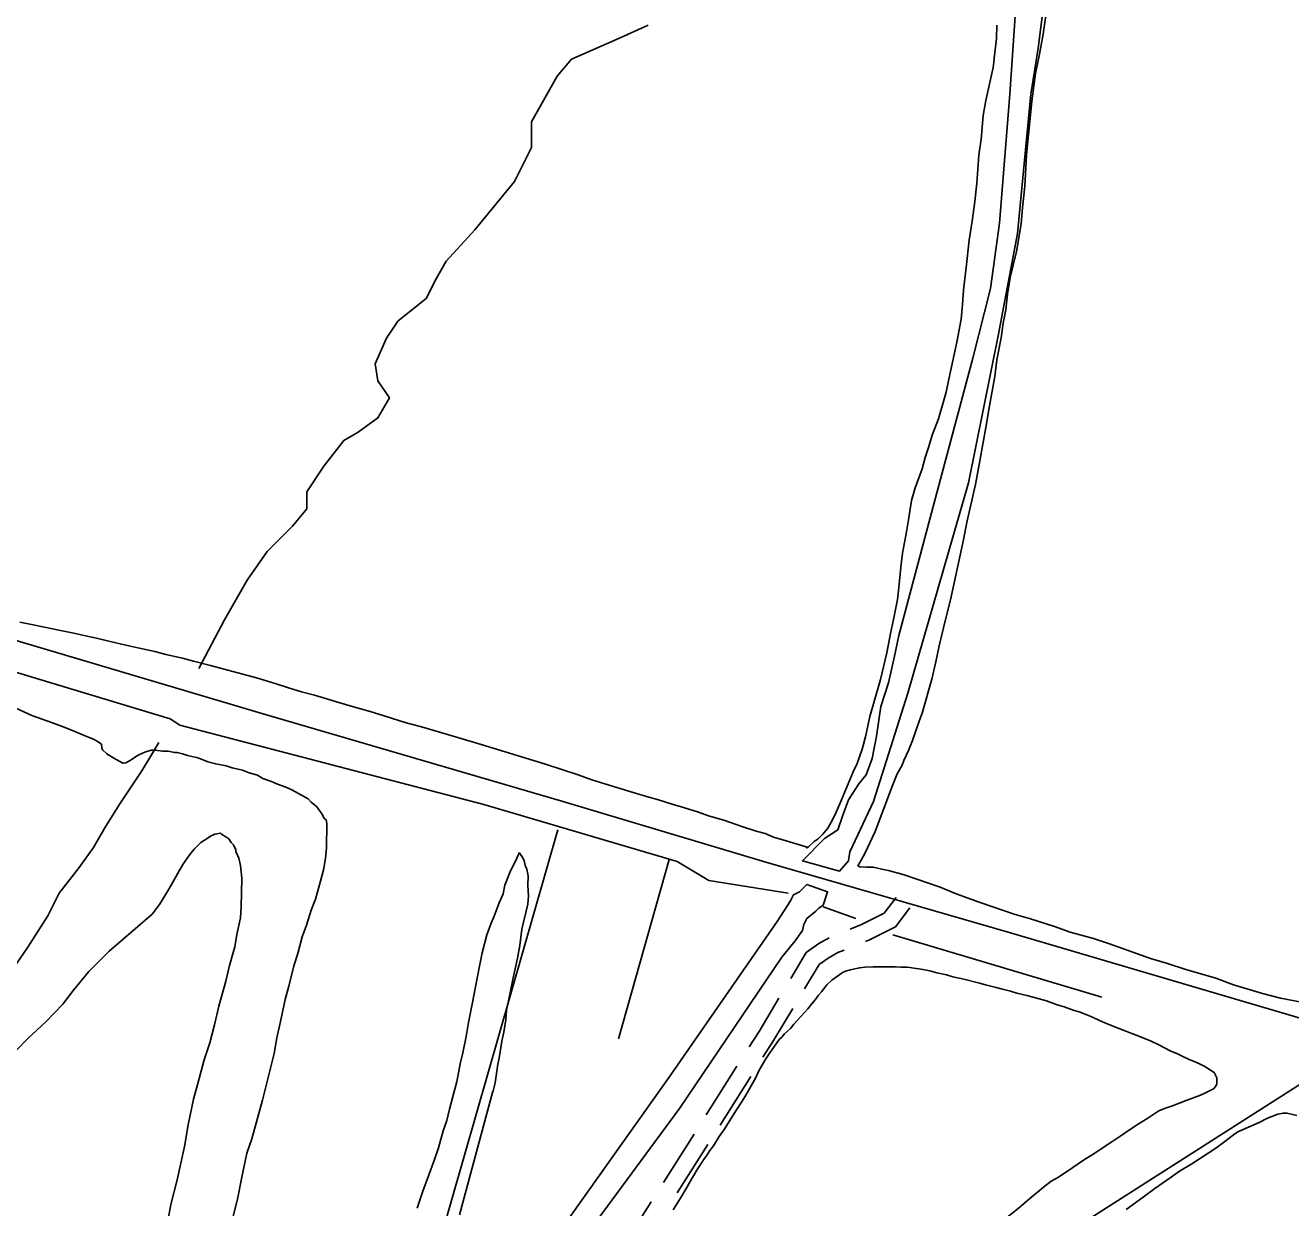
# Model space of a CAD drawing. Extents: x 3355677 to 3393573, y 612928 to 638357.
# Drawn here: x 3366468 to 3368677, y 633662 to 635726 of the extents above; entities that cross this region are included whole.
import ezdxf

# ---------------------------------------------------------------- set-up
doc = ezdxf.new("R2010")
doc.units = 0
for name, color, linetype in [('V-ROAD-CNTR', 7, 'Continuous'), ('V-SITE-VEGE', 7, 'Continuous'), ('V-TOPO-SHOR', 7, 'Continuous'), ('V-UTIL-LINE', 7, 'Continuous')]:
    doc.layers.add(name, color=color, linetype=linetype)

msp = doc.modelspace()

# ---------------------------------------------------------------- linework, layer by layer
at = {"layer": 'V-ROAD-CNTR'}
for p, q in [((3367710.3, 633909.1), (3367656.8, 633824.6)), ((3367734.3, 633891), (3367680.9, 633806.5)), ((3367635.5, 633790.8), (3367582, 633706.3)), ((3367659.5, 633772.7), (3367606.1, 633688.2))]:
    msp.add_line(p, q, dxfattribs=at)
for points in [[(3372689.3, 632825.7), (3372172.1, 632979.2), (3371663, 633127.9), (3371281.4, 633235.3), (3370843.5, 633369), (3370214.4, 633552.7), (3370031.1, 633601.7), (3369354.2, 633802.1), (3368798.3, 633962.4), (3368183.6, 634143), (3367760.5, 634265.5), (3367404.6, 634371.9), (3366885, 634523.8), (3366404.2, 634666.2), (3365988.3, 634788.7)], [(3367988.2, 634203.7), (3367967.5, 634176.4), (3367928, 634156.6), (3367908.2, 634148.3)], [(3368012.2, 634185.6), (3367987.2, 634152.7), (3367940.5, 634129.3), (3367934.6, 634126.8)], [(3367871.1, 634133.4), (3367853.3, 634123.2), (3367831.3, 634107.5), (3367804.3, 634062.5)], [(3367897.5, 634111.8), (3367886.7, 634107.7), (3367869.5, 634097.9), (3367853.8, 634086.7), (3367828.4, 634044.4)], [(3367783.7, 634028.2), (3367748.8, 633970.1), (3367731.6, 633942.9)], [(3367807.8, 634010.1), (3367774.4, 633954.3), (3367755.7, 633924.8)], [(3367560.6, 633672.5), (3367517.7, 633604.6), (3367507.5, 633587.8)]]:
    msp.add_lwpolyline(points, dxfattribs=at)
at = {"layer": 'V-SITE-VEGE'}
for p, q in [((3368245.1, 635710.6), (3368252.2, 635759.6)), ((3368164.1, 635726.5), (3368163.3, 635703.2)), ((3368238.7, 635675.4), (3368245.1, 635710.6)), ((3368163.3, 635703.2), (3368159.4, 635668.8)), ((3368159.4, 635666.4), (3368157.8, 635652.7)), ((3368159.4, 635668.8), (3368159.4, 635666.4)), ((3368231.6, 635641.7), (3368238.7, 635675.4)), ((3368157.8, 635652.7), (3368145.1, 635595)), ((3368225.3, 635593.6), (3368231.6, 635641.7)), ((3368145.1, 635595), (3368140.4, 635568.5)), ((3368222.2, 635563.9), (3368225.3, 635593.6)), ((3368140.4, 635568.5), (3368136.5, 635527.6)), ((3368215.9, 635499.7), (3368222.2, 635563.9)), ((3368136.5, 635527.6), (3368132.5, 635499.6)), ((3368132.5, 635499.6), (3368129.4, 635450.6)), ((3368214.4, 635466.9), (3368215.9, 635499.7)), ((3368212.8, 635445.2), (3368214.4, 635466.9)), ((3368129.4, 635450.6), (3368125.5, 635418.6)), ((3368208.9, 635407.5), (3368212.8, 635445.2)), ((3368125.5, 635418.6), (3368120.8, 635384.1)), ((3368206.6, 635379.5), (3368208.9, 635407.5)), ((3368120.8, 635384.1), (3368116, 635351.2)), ((3368198.7, 635331.4), (3368206.6, 635379.5)), ((3368116, 635351.2), (3368110.6, 635303.1)), ((3368187.5, 635285.6), (3368198.7, 635331.4)), ((3368110.6, 635303.1), (3368105.8, 635263.8)), ((3368182.8, 635256.8), (3368187.5, 635285.6)), ((3368105.8, 635263.8), (3368104.3, 635239)), ((3368179.7, 635229.5), (3368182.8, 635256.8)), ((3368104.3, 635239), (3368101.9, 635213.3)), ((3368174.9, 635206.2), (3368179.7, 635229.5)), ((3368101.9, 635213.3), (3368094, 635173.2)), ((3368171.8, 635180.6), (3368174.9, 635206.2)), ((3368163.8, 635142.1), (3368171.8, 635180.6)), ((3368094, 635173.2), (3368080.5, 635108.2)), ((3368160.7, 635113.2), (3368163.8, 635142.1)), ((3368151.2, 635061.9), (3368160.7, 635113.2)), ((3368080.5, 635108.2), (3368075.8, 635085.8)), ((3368075.8, 635085.8), (3368062.3, 635039.2)), ((3368144.9, 635024.2), (3368151.2, 635061.9)), ((3368062.3, 635039.2), (3368051.1, 635010.4)), ((3368134.6, 634965.7), (3368144.9, 635024.2)), ((3368051.1, 635010.4), (3368045.5, 634991.1)), ((3368045.5, 634991.1), (3368039.2, 634971.9)), ((3368039.2, 634971.9), (3368033.6, 634951.8)), ((3368126.7, 634924.8), (3368134.6, 634965.7)), ((3368033.6, 634951.8), (3368021.7, 634918.9)), ((3368021.7, 634918.9), (3368015.3, 634896.4)), ((3368112.4, 634861.4), (3368126.7, 634924.8)), ((3368015.3, 634896.4), (3368009.8, 634862.8)), ((3368009.8, 634862.8), (3368006.6, 634841.9)), ((3368104.5, 634822.9), (3368112.4, 634861.4)), ((3368006.6, 634841.9), (3367999.5, 634805)), ((3367999.5, 634805), (3367996.3, 634780.2)), ((3368083, 634723.4), (3368104.5, 634822.9)), ((3367996.3, 634780.2), (3367993.2, 634744.9)), ((3367993.2, 634744.9), (3367990.9, 634724)), ((3367990.9, 634724), (3367983.7, 634688.7)), ((3368074.3, 634689), (3368083, 634723.4)), ((3366475.5, 634680.7), (3366458, 634684.5)), ((3366503.9, 634674.9), (3366475.5, 634680.7)), ((3366523.5, 634671.1), (3366503.9, 634674.9)), ((3366552.4, 634665.3), (3366523.5, 634671.1)), ((3367983.7, 634688.7), (3367978.2, 634664.7)), ((3368063.2, 634643.2), (3368074.3, 634689)), ((3366572.6, 634660.5), (3366552.4, 634665.3)), ((3366592.2, 634656.2), (3366572.6, 634660.5)), ((3366613.4, 634651.4), (3366592.2, 634656.2)), ((3366643.3, 634644), (3366613.4, 634651.4)), ((3367978.2, 634664.7), (3367971.8, 634631)), ((3366663.9, 634639.7), (3366643.3, 634644)), ((3366693.9, 634632.8), (3366663.9, 634639.7)), ((3366713, 634628), (3366693.9, 634632.8)), ((3366741.9, 634621.7), (3366713, 634628)), ((3367971.8, 634631), (3367960.7, 634584.5)), ((3368057.6, 634615.2), (3368063.2, 634643.2)), ((3366761.5, 634616.4), (3366741.9, 634621.7)), ((3366790.9, 634608.9), (3366761.5, 634616.4)), ((3366812.6, 634602.6), (3366790.9, 634608.9)), ((3368050.5, 634584.7), (3368057.6, 634615.2)), ((3366847.7, 634593.6), (3366812.6, 634602.6)), ((3366871.4, 634587.2), (3366847.7, 634593.6)), ((3366906, 634576.7), (3366871.4, 634587.2)), ((3367960.7, 634584.5), (3367949.6, 634546)), ((3368033.8, 634525.3), (3368050.5, 634584.7)), ((3366927.1, 634569.8), (3366906, 634576.7)), ((3366949.8, 634562.9), (3366927.1, 634569.8)), ((3366972.5, 634556.6), (3366949.8, 634562.9)), ((3367032.4, 634538.6), (3366972.5, 634556.6)), ((3367069.6, 634528.1), (3367032.4, 634538.6)), ((3367949.6, 634546), (3367942.4, 634519.5)), ((3367094.3, 634520.7), (3367069.6, 634528.1)), ((3367133, 634508.5), (3367094.3, 634520.7)), ((3367942.4, 634519.5), (3367934.5, 634484.2)), ((3368028.2, 634511.7), (3368033.8, 634525.3)), ((3367159.3, 634501.6), (3367133, 634508.5)), ((3367224.4, 634482.6), (3367159.3, 634501.6)), ((3368017.1, 634478), (3368028.2, 634511.7)), ((3367263.6, 634470.5), (3367224.4, 634482.6)), ((3367376, 634436.2), (3367263.6, 634470.5)), ((3367934.5, 634484.2), (3367928.9, 634462.6)), ((3368009.9, 634460.3), (3368017.1, 634478)), ((3367928.9, 634462.6), (3367920.2, 634437.7)), ((3368001.9, 634442.7), (3368009.9, 634460.3)), ((3367433.3, 634417.7), (3367376, 634436.2)), ((3367920.2, 634437.7), (3367913, 634423.2)), ((3367990, 634419.4), (3367998.7, 634434.7)), ((3367998.7, 634434.7), (3368001.9, 634442.7)), ((3367457, 634409.3), (3367433.3, 634417.7)), ((3367479.7, 634401.9), (3367457, 634409.3)), ((3367913, 634423.2), (3367904.2, 634402.4)), ((3367982, 634399.3), (3367990, 634419.4)), ((3367529.3, 634387.1), (3367479.7, 634401.9)), ((3367556.6, 634378.6), (3367529.3, 634387.1)), ((3367904.2, 634402.4), (3367889.9, 634367.1)), ((3367951.7, 634319.1), (3367982, 634399.3)), ((3367573.1, 634374.4), (3367556.6, 634378.6)), ((3367598.9, 634366), (3367573.1, 634374.4)), ((3367617, 634360.7), (3367598.9, 634366)), ((3367643.3, 634352.8), (3367617, 634360.7)), ((3367889.9, 634367.1), (3367883.5, 634352.6)), ((3367660.8, 634346.4), (3367643.3, 634352.8)), ((3367687.1, 634338.5), (3367660.8, 634346.4)), ((3367720.7, 634326.9), (3367687.1, 634338.5)), ((3367877.9, 634340.6), (3367869.1, 634324.5)), ((3367883.5, 634352.6), (3367877.9, 634340.6)), ((3367743.9, 634319.6), (3367720.7, 634326.9)), ((3367759.4, 634315.3), (3367743.9, 634319.6)), ((3367869.1, 634324.5), (3367860.3, 634314.1)), ((3367933.4, 634280.6), (3367951.7, 634319.1)), ((3367774.3, 634309), (3367759.4, 634315.3)), ((3367796.5, 634302.7), (3367774.3, 634309)), ((3367807.9, 634299), (3367796.5, 634302.7)), ((3367825.4, 634293.7), (3367807.9, 634299)), ((3367833.1, 634291.6), (3367825.4, 634293.7)), ((3367845.1, 634301.2), (3367835.5, 634292.4)), ((3367852.3, 634306.1), (3367845.1, 634301.2)), ((3367860.3, 634314.1), (3367852.3, 634306.1)), ((3367835.5, 634292.4), (3367831.5, 634290)), ((3367831.5, 634290), (3367833.1, 634291.6)), ((3367927, 634268.6), (3367933.4, 634280.6)), ((3367921.4, 634258.9), (3367927, 634268.6)), ((3367924.6, 634257.3), (3367921.4, 634258.9)), ((3367936.6, 634256.5), (3367924.6, 634257.3)), ((3367947.9, 634256.6), (3367936.6, 634256.5)), ((3367968.7, 634251.8), (3367947.9, 634256.6)), ((3367975.1, 634251), (3367968.7, 634251.8)), ((3368002.4, 634243.1), (3367975.1, 634251)), ((3368024.1, 634235.9), (3368002.4, 634243.1)), ((3368065, 634221.6), (3368024.1, 634235.9)), ((3368093.1, 634210.4), (3368065, 634221.6)), ((3368133.2, 634195.3), (3368093.1, 634210.4)), ((3368155.6, 634188.1), (3368133.2, 634195.3)), ((3368194.2, 634174.6), (3368155.6, 634188.1)), ((3368223, 634166.6), (3368194.2, 634174.6)), ((3368264.7, 634153.1), (3368223, 634166.6)), ((3368292, 634143.5), (3368264.7, 634153.1)), ((3368332.9, 634132.4), (3368292, 634143.5)), ((3368361, 634122.9), (3368332.9, 634132.4)), ((3368432.4, 634097.4), (3368361, 634122.9)), ((3368462.1, 634088.6), (3368432.4, 634097.4)), ((3368494.2, 634078.3), (3368462.1, 634088.6)), ((3368546.3, 634063.2), (3368494.2, 634078.3)), ((3368577.6, 634051.2), (3368546.3, 634063.2)), ((3368628.2, 634036.1), (3368577.6, 634051.2)), ((3368659.5, 634028.2), (3368628.2, 634036.1)), ((3368708.4, 634018.7), (3368659.5, 634028.2))]:
    msp.add_line(p, q, dxfattribs=at)
for points in [[(3366443.4, 634537.9), (3366479.3, 634521.5), (3366515.1, 634508.4), (3366534.1, 634501.8), (3366549.9, 634495.2), (3366573.1, 634485.4), (3366586.8, 634479.9), (3366595.2, 634475.6), (3366600.5, 634471.3), (3366601.5, 634464.9), (3366602.5, 634461.7), (3366609.8, 634454.2), (3366622.4, 634446.7), (3366638.2, 634438), (3366643.5, 634439), (3366651, 634443.1), (3366658.5, 634448.3), (3366665.9, 634452.5), (3366676.6, 634457.6), (3366687.2, 634460.7), (3366694.6, 634460.6), (3366707.3, 634459.4), (3366716.9, 634459.3)], [(3366716.9, 634459.3), (3366728.5, 634457), (3366732.7, 634456.9), (3366742.2, 634454.7), (3366750.7, 634451.4), (3366766.5, 634448), (3366770.8, 634446.9), (3366786.6, 634440.4), (3366800.3, 634437), (3366818.3, 634433.6), (3366828.8, 634430.3), (3366846.8, 634425.9), (3366858.4, 634421.5), (3366873.2, 634417.1), (3366882.6, 634411.6), (3366897.4, 634406.2), (3366907.9, 634401.8), (3366922.7, 634396.3), (3366933.2, 634391.9), (3366944.8, 634385.4), (3366961.6, 634375.7), (3366966.9, 634370.3), (3366976.3, 634362.8), (3366980.5, 634357.4), (3366986.7, 634347.8), (3366989.8, 634341.4), (3366993, 634339.3), (3366994, 634332.9), (3366993.4, 634290.5), (3366992.2, 634277.8), (3366992.1, 634272.5), (3366988.7, 634254.6), (3366983.2, 634232.4), (3366974.3, 634200.7), (3366966.6, 634181.7), (3366958.9, 634155.4), (3366951.2, 634135.3), (3366943.4, 634105.8), (3366936.8, 634084.6), (3366927.9, 634048.7), (3366921.3, 634025.5), (3366913.4, 633987.5), (3366906.7, 633958.9), (3366902.1, 633931.4), (3366882, 633850.1), (3366870.9, 633810), (3366863.1, 633782.5), (3366854.4, 633757.2), (3366845.3, 633712.8), (3366838.5, 633676.9), (3366823, 633617.8)], [(3366709.4, 633601.2), (3366721.9, 633667.8), (3366733, 633711.1), (3366745.4, 633769.2), (3366752.2, 633807.2), (3366761.2, 633851.6), (3366769, 633879.1), (3366780.1, 633920.3), (3366790, 633949.8), (3366797.8, 633981.5), (3366805.6, 634014.2), (3366817.8, 634057.5), (3366824.5, 634085), (3366833.4, 634117.7), (3366836.9, 634138.9), (3366843.6, 634168.4), (3366844.9, 634187.5), (3366845.5, 634237.3), (3366843.7, 634259.6), (3366840.6, 634272.3), (3366835.5, 634284), (3366835.5, 634287.2), (3366831.4, 634295.7), (3366827.2, 634300), (3366823, 634306.4), (3366817.8, 634309.7), (3366810.4, 634314), (3366808.3, 634316.2), (3366798.8, 634314.1), (3366792.4, 634311.1), (3366780.6, 634303.8), (3366774.2, 634299.6), (3366762.4, 634288.1), (3366754.9, 634278.7), (3366744.1, 634262.9), (3366736.5, 634250.3), (3366722.4, 634225), (3366714.9, 634212.4), (3366701.9, 634191.4), (3366689, 634174.6), (3366614, 634109.8), (3366595.8, 634092.1), (3366578.6, 634074.3)], [(3367151.9, 633661.4), (3367161.8, 633690.9), (3367181.6, 633744.7), (3367189.3, 633766.8), (3367197.1, 633796.4), (3367203.6, 633814.3), (3367208.1, 633834.4), (3367215.9, 633862.9), (3367221.4, 633881.9), (3367227.1, 633913.6), (3367231.6, 633932.7), (3367237.2, 633961.2), (3367241.8, 633985.5), (3367248.6, 634020.4), (3367253.1, 634044.7), (3367261, 634083.8), (3367265.5, 634107), (3367273.4, 634138.7), (3367281, 634158.8), (3367286.5, 634171.4), (3367295.2, 634194.6), (3367301.8, 634210.4), (3367305.2, 634225.2), (3367313.9, 634247.4), (3367325.9, 634272.6), (3367329.1, 634279), (3367329.2, 634281.1), (3367331.3, 634281), (3367332.3, 634278.9), (3367335.4, 634274.6), (3367338.5, 634268.2), (3367340.6, 634259.7), (3367343.6, 634253.3), (3367345.6, 634241.7), (3367345.4, 634224.7), (3367346.2, 634206.7), (3367345, 634191.9), (3367334.9, 634148.6), (3367331.4, 634120), (3367326.9, 634097.8), (3367319, 634060.8), (3367314.5, 634037.6), (3367307.7, 634006.9), (3367306.5, 633990), (3367303, 633968.8), (3367299.7, 633953), (3367295.1, 633923.4), (3367292.8, 633912.8), (3367288.2, 633880), (3367284.8, 633866.3), (3367283.7, 633863.1), (3367226, 633649.8)], [(3366578.6, 634074.3), (3366551.7, 634041.8), (3366533.4, 634017.6), (3366504.4, 633987.2), (3366487.3, 633971.6), (3366473.3, 633959), (3366452.9, 633938.1)], [(3367599.2, 633658.3), (3367612.3, 633680), (3367623.3, 633698.5), (3367630.7, 633712.2), (3367642.2, 633730.7), (3367648, 633739.7), (3367653.3, 633747.6), (3367657, 633752.9), (3367662.7, 633761.9), (3367669.1, 633770.3), (3367679, 633786.7), (3367688, 633798.9), (3367709.5, 633833.2), (3367719.5, 633848), (3367725.8, 633858.6), (3367742.6, 633888.1), (3367748.9, 633902.4), (3367761, 633922), (3367767.8, 633932.5), (3367784.1, 633955.8), (3367788.4, 633960), (3367793.6, 633965.8), (3367803.6, 633974.8), (3367809.9, 633982.7), (3367821, 633995.4), (3367828.9, 634003.3), (3367834.1, 634009.2), (3367840.4, 634017.6), (3367846.8, 634025), (3367852.5, 634033.5), (3367857.8, 634039.3), (3367867.3, 634051.4), (3367876.2, 634059.4), (3367889.9, 634069.4), (3367894.6, 634073.1), (3367899.9, 634075.3), (3367908.4, 634077.4), (3367916.3, 634079.5), (3367924.7, 634081.1), (3367933.7, 634082.2), (3367947.9, 634082.8), (3367953.7, 634082.8), (3367986.4, 634082.8), (3367996.4, 634082.3), (3368007.5, 634082.4), (3368012.3, 634081.3), (3368023.3, 634079.8), (3368028.6, 634079.2), (3368047.1, 634075.6), (3368059.2, 634072.5), (3368076.1, 634068.8), (3368087.2, 634065.1), (3368106.7, 634061), (3368133.6, 634054.2), (3368144.2, 634051), (3368162.7, 634046.9), (3368173.8, 634043.7), (3368188, 634040.1), (3368199.1, 634036.9), (3368216.5, 634032.7), (3368227.6, 634029.6), (3368238.2, 634027), (3368250.8, 634023.3), (3368269.3, 634016.5), (3368281.4, 634012.8), (3368298.9, 634006.6), (3368307.8, 634003.9), (3368321, 633998.7), (3368326.9, 633996.6), (3368348.5, 633986.6), (3368362.8, 633980.9), (3368389.2, 633970.4), (3368407.1, 633963.6), (3368432.5, 633953.6), (3368447.2, 633946.8), (3368466.8, 633936.3), (3368479.5, 633931), (3368490, 633925.8), (3368499, 633921.6), (3368515.4, 633914.7), (3368527, 633909), (3368543.4, 633898.5), (3368548.1, 633889), (3368548.1, 633878.4), (3368546.6, 633874.7), (3368542.4, 633870), (3368537.6, 633867.3), (3368527.1, 633862), (3368519.7, 633858.8), (3368494.4, 633849.3), (3368483.9, 633845.6), (3368470.7, 633840.3), (3368457, 633835.5), (3368447, 633831.2), (3368427.5, 633818.5), (3368412.7, 633809.5)], [(3368412.7, 633809.5), (3368392.2, 633795.8), (3368380.6, 633787.8), (3368364.8, 633777.2), (3368330.6, 633754.5), (3368317.4, 633746.5), (3368305.8, 633739.1), (3368296.9, 633732.2), (3368271.6, 633715.8), (3368258.9, 633708.4), (3368245.8, 633698.4), (3368221.6, 633678.3), (3368204.7, 633664), (3368177.9, 633642.3), (3368162.1, 633628), (3368141.5, 633611.6), (3368128.9, 633602.1), (3368101, 633582.5), (3368091.5, 633575.1), (3368082, 633569.8)], [(3368389.9, 633659.1), (3368419.4, 633680.8), (3368439.9, 633695.7), (3368466.8, 633714.7), (3368483.1, 633725.8), (3368504.7, 633739.1), (3368546.3, 633766.1), (3368562.1, 633777.7), (3368577.4, 633789.3), (3368584.7, 633794.6), (3368622.2, 633811.1), (3368636.9, 633818.5), (3368654.8, 633825.4), (3368663.8, 633827.5), (3368670.6, 633827.5), (3368675.9, 633826), (3368688.1, 633823.4)]]:
    msp.add_lwpolyline(points, dxfattribs=at)
at = {"layer": 'V-TOPO-SHOR'}
for p, q in [((3367172.4, 633537.9), (3367397.6, 634322.1)), ((3367503.7, 633957.2), (3367591.7, 634270.3)), ((3367860.9, 634187.5), (3367917.8, 634166.8)), ((3367982.5, 634138.4), (3368347.4, 634029.6))]:
    msp.add_line(p, q, dxfattribs=at)
for points in [[(3368246.5, 635768.9), (3368236.1, 635686.1), (3368223.2, 635605.9), (3368199.9, 635362.6), (3368166.3, 635184), (3368114.5, 634927.7), (3368008.4, 634560.2), (3367948.9, 634371.3), (3367907.4, 634283.3), (3367904.9, 634267.8), (3367889.3, 634249.6), (3367824.6, 634267.8), (3367863.4, 634306.6), (3367886.7, 634322.1), (3367894.5, 634345.4), (3367904.9, 634373.9), (3367923, 634402.3), (3367935.9, 634417.9), (3367946.3, 634446.3), (3367954, 634485.2), (3367961.8, 634536.9), (3367974.7, 634578.3), (3367985.1, 634624.9), (3367992.9, 634661.2), (3368052.4, 634883.7), (3368122.3, 635145.2), (3368153.3, 635266.8), (3368168.8, 635380.7), (3368187, 635605.9), (3368199.9, 635802.6)], [(3366770.5, 634603.7), (3366770.5, 634603.7), (3366815.3, 634688.2), (3366855, 634757.7), (3366889.8, 634807.4), (3366934.5, 634852.1), (3366959.3, 634881.9), (3366959.3, 634911.7), (3366989.1, 634956.4), (3367023.9, 635001.2), (3367048.8, 635016.1), (3367083.5, 635040.9), (3367103.4, 635075.7), (3367083.5, 635105.5), (3367078.6, 635135.3), (3367098.4, 635180), (3367118.3, 635209.8), (3367168, 635249.6), (3367182.9, 635279.4), (3367202.8, 635314.2), (3367252.5, 635368.8), (3367322, 635453.3), (3367331.9, 635473.1), (3367351.8, 635512.9), (3367351.8, 635557.6), (3367396.5, 635637.1), (3367421.4, 635666.9), (3367500.9, 635701.7), (3367555.5, 635726.5)], [(3366261.7, 634654), (3366720.9, 634515.7), (3366737.5, 634504.6), (3367268.6, 634366.3), (3367606.1, 634266.7), (3367661.4, 634233.5), (3367799.7, 634211.4)], [(3366437.7, 634067.1), (3366472.4, 634116.8), (3366507.2, 634171.5), (3366527.1, 634211.2), (3366561.9, 634255.9), (3366586.7, 634290.7), (3366606.6, 634325.5), (3366631.4, 634365.2), (3366651.3, 634395), (3366671.2, 634424.8), (3366686.1, 634449.7), (3366701, 634474.5)], [(3367382.3, 633594.9), (3367591.7, 633889.9), (3367780.6, 634161.6), (3367803.9, 634197.9), (3367809.1, 634208.2), (3367819.4, 634213.4), (3367832.4, 634226.3), (3367868.6, 634213.4), (3367860.9, 634190.1), (3367853.1, 634184.9), (3367847.9, 634179.8), (3367832.4, 634166.8), (3367827.2, 634156.5), (3367824.6, 634146.1), (3367811.7, 634128), (3367788.4, 634099.5), (3367609.8, 633835.5), (3367417.6, 633574.3)]]:
    msp.add_lwpolyline(points, dxfattribs=at)
at = {"layer": 'V-UTIL-LINE'}
msp.add_lwpolyline([(3371586.7, 635725.6), (3370492.9, 635011.5), (3368907.2, 634014.2), (3368020.9, 633448.5), (3366956.2, 632758.4), (3365577.6, 631917.8), (3364899.4, 631556.3), (3363648.6, 630908.5), (3362398, 630256.7), (3362135.4, 629960.6), (3362001.5, 629896.5)], dxfattribs=at)

doc.saveas('drawing.dxf')
